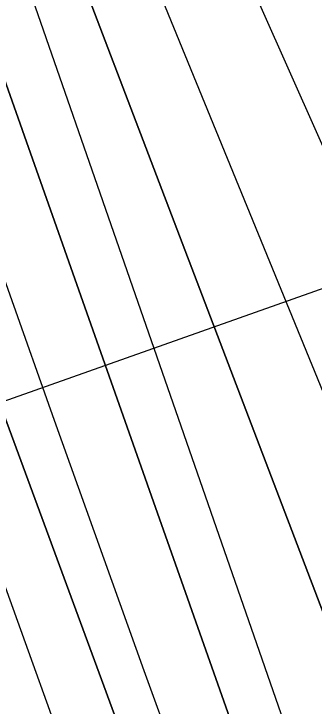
# Model space of a CAD drawing. Extents: x 3424494 to 3462436, y 522220 to 547718.
# Drawn here: x 3438993.4 to 3439096.3, y 542993.2 to 543230.5 of the extents above; entities that cross this region are included whole.
import ezdxf

# ---------------------------------------------------------------- set-up
doc = ezdxf.new("R2010")
doc.units = 0
for name, color, linetype in [('V-RIVR-EDGE', 7, 'Continuous'), ('V-RIVR-RANG', 7, 'Continuous'), ('V-TOPO-DPTH', 7, 'Continuous'), ('V-TOPO-MINR', 7, 'Continuous'), ('V-TOPO-WATR', 7, 'Continuous')]:
    doc.layers.add(name, color=color, linetype=linetype)

msp = doc.modelspace()

# ---------------------------------------------------------------- linework, layer by layer
at = {"layer": 'V-RIVR-EDGE'}
msp.add_spline([(3438393.423125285, 545837.5690011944), (3438393.605869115, 545836.8732841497), (3438395.0544969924, 545831.3864701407), (3438401.622584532, 545826.618094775), (3438403.802305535, 545821.1294729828), (3438403.783323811, 545813.4529951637), (3438405.216585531, 545801.7518895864), (3438408.4685411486, 545786.390798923), (3438409.178844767, 545777.9814201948), (3438409.1589591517, 545769.9393958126), (3438409.4928695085, 545757.1443622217), (3438410.9243234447, 545744.7121635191), (3438420.2902386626, 545688.7600382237), (3438423.4915763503, 545652.9283400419), (3438428.859076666, 545606.1248216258), (3438430.598228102, 545570.2967390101), (3438432.3735352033, 545549.0905189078), (3438435.9178221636, 545504.1192527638), (3438439.1616427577, 545485.4682430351), (3438444.9570581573, 545463.8865335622), (3438449.3137884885, 545451.8126502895), (3438457.7023777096, 545444.115382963), (3438458.05526979, 545438.9968271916), (3438458.7719006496, 545433.1462744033), (3438463.516774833, 545430.2101513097), (3438470.819571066, 545426.9021544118), (3438472.633745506, 545421.4144365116), (3438472.247409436, 545413.0077694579), (3438471.1055751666, 545394.7331529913), (3438468.146854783, 545380.8496147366), (3438467.7677498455, 545375.3673201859), (3438465.5473537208, 545364.4063466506), (3438464.7837204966, 545351.2484781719), (3438465.8523395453, 545339.9138230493), (3438471.673967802, 545328.9329638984), (3438480.745743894, 545301.8599209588), (3438480.7095882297, 545287.2380584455), (3438482.1383304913, 545273.7092200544), (3438487.217115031, 545257.9780633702), (3438494.1353829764, 545246.9944925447), (3438498.86850657, 545239.3062641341), (3438502.8596903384, 545227.233284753), (3438508.266961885, 545196.5138151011), (3438511.136197, 545174.2082436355), (3438523.4382353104, 545123.0009925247), (3438525.5863201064, 545104.7182410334), (3438525.5700500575, 545098.1384029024), (3438527.724462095, 545082.414477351), (3438530.970994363, 545064.8601073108), (3438530.937550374, 545051.3348844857), (3438530.541271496, 545038.9072052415), (3438527.597013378, 545030.8724119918), (3438526.841515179, 545021.0044625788), (3438528.6240534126, 545002.7226149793), (3438527.4605257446, 544975.6748810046), (3438526.314172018, 544955.572531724), (3438524.8104067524, 544938.7610054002), (3438526.986512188, 544931.8101973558), (3438537.919465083, 544918.2578577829), (3438543.7438050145, 544908.3736383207), (3438545.548940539, 544899.2304547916), (3438545.525439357, 544889.726244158), (3438542.5649111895, 544875.1116127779), (3438542.1686323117, 544862.6839335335), (3438543.6172601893, 544857.1971195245), (3438543.61183684, 544855.0038401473), (3438540.6766176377, 544850.6245125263), (3438539.1909302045, 544841.123917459), (3438540.2532220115, 544827.2304363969), (3438541.691907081, 544817.7226101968), (3438544.951093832, 544805.2858920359), (3438544.9140342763, 544790.29848296), (3438543.3949028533, 544767.2726650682), (3438545.902206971, 544746.4301837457), (3438547.696495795, 544732.9004414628), (3438549.124334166, 544719.0060565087), (3438553.4946228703, 544712.4153716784), (3438557.505692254, 544708.3844166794), (3438557.1347223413, 544706.1920411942), (3438556.0335631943, 544704.3670200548), (3438550.9086801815, 544701.4553020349), (3438550.1586053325, 544693.7806319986), (3438554.4927383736, 544672.5680846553), (3438557.728423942, 544650.6271558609), (3438563.1365993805, 544620.2732327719), (3438569.6631079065, 544598.6897155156), (3438581.954299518, 544543.0959056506), (3438585.194504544, 544522.9827096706), (3438584.7882828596, 544506.5340182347), (3438588.40578504, 544491.17202368), (3438594.9395246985, 544472.5128789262), (3438598.5615463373, 544458.9786171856), (3438598.513640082, 544439.6046493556), (3438598.4774844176, 544424.9827868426), (3438598.0793977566, 544411.8240144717), (3438598.064031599, 544405.6097229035), (3438599.5063322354, 544397.5640829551), (3438604.2177624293, 544381.1027370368), (3438610.372397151, 544356.9612977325), (3438613.2588062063, 544341.6011109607), (3438619.0867617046, 544333.17907775), (3438624.9056782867, 544321.1015789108), (3438628.147691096, 544301.7194760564), (3438628.823646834, 544279.4193279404), (3438634.9900321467, 544260.029993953), (3438634.968338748, 544251.256876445), (3438637.8484205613, 544233.3378637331), (3438638.5370307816, 544216.155367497), (3438645.087040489, 544204.0760608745), (3438650.9086687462, 544193.0952017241), (3438650.8815519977, 544182.1288048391), (3438651.555699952, 544159.0975635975), (3438651.5412376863, 544153.2488185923), (3438652.964556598, 544137.5267008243), (3438657.3176713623, 544123.9906312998), (3438667.1105977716, 544092.8947683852), (3438672.901493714, 544069.4853260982), (3438679.7953565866, 544048.6319980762), (3438680.4939096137, 544035.4705140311), (3438681.9289791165, 544024.50050158), (3438680.4487150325, 544017.1931858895), (3438685.52569179, 544000.73093608), (3438686.9408756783, 543981.7188992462), (3438692.7299638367, 543957.5783638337), (3438693.7660427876, 543933.084032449), (3438694.094529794, 543918.0957194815), (3438698.072155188, 543900.5395416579), (3438698.411488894, 543889.9377874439), (3438698.400642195, 543885.55122869), (3438700.9585642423, 543885.1793548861), (3438708.6413693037, 543887.7191991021), (3438712.649727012, 543882.5916044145), (3438718.454181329, 543864.66536057), (3438733.32679617, 543818.2038875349), (3438741.3082598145, 543793.6923822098), (3438746.7263780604, 543767.3594713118), (3438753.9550551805, 543734.0766562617), (3438762.2758525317, 543698.963396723), (3438770.981178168, 543671.5257111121), (3438780.048434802, 543642.6249353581), (3438782.9438827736, 543630.9202142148), (3438781.847243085, 543630.9229258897), (3438771.2445849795, 543630.218045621), (3438766.8544106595, 543628.7667060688), (3438765.7424048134, 543622.5551261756), (3438771.2075254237, 543615.230636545), (3438777.024634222, 543602.42204458), (3438775.1661690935, 543589.997980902), (3438778.802652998, 543582.3124641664), (3438781.724313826, 543581.2085933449), (3438785.7480376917, 543582.2952902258), (3438793.0689117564, 543586.2982245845), (3438797.8174015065, 543584.8242877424), (3438800.359957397, 543578.2381223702), (3438805.7636133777, 543546.0564664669), (3438811.9281909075, 543525.9360393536), (3438819.53326129, 543497.0388791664), (3438822.8060064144, 543490.0853594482), (3438824.621084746, 543484.9631881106), (3438830.070839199, 543471.4244069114), (3438839.889978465, 543450.9293943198), (3438843.888393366, 543441.78078744), (3438850.4239408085, 543423.8527358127), (3438851.8698570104, 543417.2692821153), (3438850.7506200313, 543408.1333297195), (3438850.3669956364, 543400.8233023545), (3438855.0829452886, 543386.1896892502), (3438860.166249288, 543372.2862653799), (3438866.730721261, 543366.0557037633), (3438867.803859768, 543356.5487814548), (3438867.7821663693, 543347.7756639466), (3438868.862536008, 543341.1931141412), (3438880.5247742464, 543326.9078736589), (3438889.629090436, 543312.9945069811), (3438898.720752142, 543293.9634884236), (3438901.976323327, 543280.0645840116), (3438905.960275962, 543265.0672321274), (3438917.2045419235, 543229.5811948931), (3438923.0035728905, 543209.4616716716), (3438927.741215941, 543203.6011760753), (3438932.814577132, 543185.6767400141), (3438937.1396712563, 543160.8087270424), (3438942.558693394, 543134.8413627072), (3438946.9027692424, 543117.6498275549), (3438946.88469141, 543110.3388962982), (3438946.500163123, 543102.6633223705), (3438951.2251516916, 543091.6851748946), (3438960.7067650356, 543082.5230096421), (3438961.423395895, 543076.6724568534), (3438965.41277188, 543063.8683843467), (3438966.4831987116, 543053.2648223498), (3438963.909910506, 543047.4224045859), (3438962.0704271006, 543042.6748187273), (3438965.321478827, 543026.9481815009), (3438970.3858011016, 543005.3682798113), (3438977.2778561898, 542983.7838586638), (3438982.736649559, 542973.9005430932), (3438991.828311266, 542954.869524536), (3439000.915453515, 542934.010773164), (3439008.5539678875, 542918.6388358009), (3439023.8499783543, 542895.571438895), (3439028.205804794, 542883.1320090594), (3439036.954517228, 542873.2405584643), (3439040.9447971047, 542860.8020325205), (3439048.213245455, 542843.6032662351), (3439058.7752284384, 542827.8585511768), (3439070.4103499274, 542802.60691381), (3439079.500203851, 542782.8448021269), (3439082.3766700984, 542763.463603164), (3439082.7069648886, 542749.206383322), (3439081.5759773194, 542735.318325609), (3439079.3384072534, 542717.4119673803), (3439078.95568675, 542710.467486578), (3439082.9432549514, 542696.9323209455), (3439086.210576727, 542687.7855218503), (3439090.587192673, 542683.7536629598), (3439099.3612140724, 542684.0975161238), (3439102.2756437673, 542680.0692727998), (3439104.093433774, 542676.0437411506), (3439104.0744520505, 542668.3672633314), (3439104.0473353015, 542657.4008664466), (3439105.4851164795, 542647.5274936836), (3439106.202651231, 542642.042487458), (3439115.28979348, 542621.1837360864), (3439129.125425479, 542598.8510478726), (3439132.4171523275, 542599.5740059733), (3439141.517852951, 542584.1984530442), (3439147.3232111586, 542566.6377557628), (3439154.5853322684, 542546.8801635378), (3439164.0416366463, 542527.482694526), (3439169.8488026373, 542510.6530903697), (3439173.478055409, 542500.0432011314), (3439177.4764703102, 542490.894594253), (3439190.5900480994, 542472.2191794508), (3439206.2470856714, 542447.3231458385), (3439209.1362064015, 542433.0595987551), (3439211.314119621, 542426.8398838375), (3439222.259726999, 542418.4051961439), (3439225.898922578, 542411.8163190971), (3439227.334895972, 542401.2118532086), (3439229.88106743, 542396.0878740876), (3439237.537659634, 542388.0268679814), (3439240.4394348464, 542378.8809727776), (3439242.9792790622, 542371.1981677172), (3439252.79932222, 542351.0687016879), (3439262.6076147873, 542326.187130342), (3439271.70831541, 542310.8115774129), (3439276.4134183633, 542291.7914055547), (3439280.3937554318, 542275.3318674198), (3439282.560821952, 542264.7255937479), (3439280.3585036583, 542261.0755514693), (3439278.1607048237, 542259.2532420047), (3439283.2403932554, 542243.8876318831), (3439285.4038442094, 542231.8191719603), (3439293.054109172, 542221.1993399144), (3439297.051620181, 542211.6851864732), (3439308.341080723, 542194.47647738), (3439310.8899638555, 542190.4491379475), (3439316.372258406, 542190.0700330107), (3439317.458955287, 542186.0463091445), (3439322.881592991, 542161.5411310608), (3439326.8646417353, 542146.1782326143), (3439328.6607383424, 542133.379583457), (3439327.8934895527, 542118.7595287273), (3439331.136406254, 542099.7429724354), (3439347.105660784, 542053.2787877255), (3439351.8134754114, 542035.3552555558), (3439360.5459177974, 542018.8839668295), (3439371.1015735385, 542000.5804258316), (3439381.292586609, 541982.6433352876), (3439394.0632151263, 541973.1074884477), (3439397.703314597, 541966.8841579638), (3439399.8685733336, 541955.5467911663), (3439406.053036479, 541943.4683884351), (3439414.79451778, 541930.6525653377), (3439422.8121370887, 541920.7629225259), (3439437.759774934, 541904.6418142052), (3439450.4987672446, 541882.3118376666), (3439460.6608557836, 541852.677257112), (3439464.660174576, 541843.8941967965), (3439468.2894273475, 541833.2843075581), (3439481.770359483, 541815.3390819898), (3439490.141774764, 541800.6964299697), (3439498.5195172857, 541788.612603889), (3439505.0740464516, 541778.3610300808), (3439505.4224190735, 541771.4147414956), (3439505.7463866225, 541754.5986957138), (3439506.8258523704, 541747.6505993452), (3439515.1990754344, 541733.7390404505), (3439522.834878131, 541717.2704633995), (3439531.2216595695, 541708.8421029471), (3439533.7615037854, 541701.1592978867), (3439533.7334831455, 541689.8273544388), (3439534.0511234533, 541670.4524827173), (3439534.0303339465, 541662.044911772), (3439535.478961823, 541656.5580977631), (3439543.4929655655, 541645.2062687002), (3439555.873642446, 541625.8015685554), (3439565.698205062, 541607.4998353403), (3439574.0470230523, 541583.7185192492), (3439582.767714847, 541562.4951252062), (3439587.4800489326, 541546.3993258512), (3439591.8575687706, 541542.7330135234), (3439598.796626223, 541540.1570136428), (3439601.346413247, 541536.4952207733), (3439607.531780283, 541524.7823646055), (3439631.5394436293, 541476.836108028), (3439645.7098898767, 541442.0739327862), (3439652.6245422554, 541429.6281757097), (3439663.172062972, 541408.0347156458), (3439674.8442440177, 541397.7704873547), (3439682.845593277, 541381.301006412)], degree=3, dxfattribs=at)
at = {"layer": 'V-RIVR-RANG'}
msp.add_line((3438641.6025, 542974.1031), (3439470.9535000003, 543268.3425), dxfattribs=at)
at = {"layer": 'V-TOPO-DPTH'}
for points in [[(3438435.1318371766, 545837.7570621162), (3438480.3965826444, 545548.6300448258), (3438542.314432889, 545109.1478213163), (3438602.5336780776, 544671.3726240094), (3438632.6075107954, 544438.0110925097), (3438654.428320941, 544310.2451828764), (3438676.308079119, 544206.3186920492), (3438831.4765738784, 543603.1345865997), (3438892.201087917, 543369.6972647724), (3438905.735190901, 543333.9044519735), (3438978.438362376, 543124.277074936), (3439240.6147650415, 542411.8475030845), (3439474.2348853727, 541857.8513644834), (3439497.947986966, 541806.7079475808), (3439587.7087887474, 541608.9581742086), (3439970.5114137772, 540785.546635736)], [(3439970.5114137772, 540785.546635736), (3439587.7087887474, 541608.9581742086), (3439497.947986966, 541806.7079475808), (3439474.2348853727, 541857.8513644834), (3439240.6147650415, 542411.8475030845), (3438978.438362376, 543124.277074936), (3438905.735190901, 543333.9044519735), (3438892.201087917, 543369.6972647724), (3438831.4765738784, 543603.1345865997), (3438676.308079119, 544206.3186920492), (3438654.428320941, 544310.2451828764), (3438632.6075107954, 544438.0110925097), (3438602.5336780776, 544671.3726240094), (3438542.314432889, 545109.1478213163), (3438480.3965826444, 545548.6300448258), (3438435.1318371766, 545837.7570621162)], [(3438683.363610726, 545076.9116760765), (3438760.6034321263, 544366.2671048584), (3438762.651182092, 544349.2051568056), (3438764.9523176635, 544332.1803464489), (3438767.6335316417, 544315.2112426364), (3438770.568131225, 544298.27927652), (3438773.822300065, 544281.4025433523), (3438777.24878795, 544264.5622534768), (3438780.9337544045, 544247.7766285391), (3438784.791039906, 544231.0274468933), (3438987.0057103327, 543382.8350003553), (3438988.5677508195, 543376.6362243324), (3438990.2347926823, 543370.4672714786), (3438992.0593366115, 543364.3430533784), (3438993.988881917, 543358.2486584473), (3439236.610961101, 542765.3763426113)], [(3438683.363610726, 545076.9116760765), (3438760.6034321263, 544366.2671048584), (3438762.651182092, 544349.2051568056), (3438764.9523176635, 544332.1803464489), (3438767.6335316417, 544315.2112426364), (3438770.568131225, 544298.27927652), (3438773.822300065, 544281.4025433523), (3438777.24878795, 544264.5622534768), (3438780.9337544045, 544247.7766285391), (3438784.791039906, 544231.0274468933), (3438987.0057103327, 543382.8350003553), (3438988.5677508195, 543376.6362243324), (3438990.2347926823, 543370.4672714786), (3438992.0593366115, 543364.3430533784), (3438993.988881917, 543358.2486584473), (3439236.610961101, 542765.3763426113)], [(3439207.8501711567, 542940.8892962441), (3439166.3055113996, 543034.1483891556), (3439029.093311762, 543342.9381724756), (3439021.7698497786, 543360.1921390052), (3439014.837250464, 543377.5942853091), (3439008.490945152, 543395.2187012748), (3439002.5355025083, 543412.9912970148), (3438997.220929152, 543430.9613907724), (3438992.367422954, 543449.0458667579), (3438988.205517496, 543467.3019160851), (3438984.504679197, 543485.6723476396), (3438833.6903559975, 544315.6089871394), (3438831.0721271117, 544330.475655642), (3438828.5617523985, 544345.3599130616), (3438826.2131589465, 544360.2705538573), (3438823.9724196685, 544375.1987835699), (3438802.2181474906, 544525.6922683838), (3438789.2142086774, 544615.8851683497), (3438776.254301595, 544706.0843783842), (3438763.3604421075, 544796.2930535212)], [(3439207.8501711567, 542940.8892962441), (3439166.3055113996, 543034.1483891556), (3439029.093311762, 543342.9381724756), (3439021.7698497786, 543360.1921390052), (3439014.837250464, 543377.5942853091), (3439008.490945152, 543395.2187012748), (3439002.5355025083, 543412.9912970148), (3438997.220929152, 543430.9613907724), (3438992.367422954, 543449.0458667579), (3438988.205517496, 543467.3019160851), (3438984.504679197, 543485.6723476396), (3438833.6903559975, 544315.6089871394), (3438831.0721271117, 544330.475655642), (3438828.5617523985, 544345.3599130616), (3438826.2131589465, 544360.2705538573), (3438823.9724196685, 544375.1987835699), (3438802.2181474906, 544525.6922683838), (3438789.2142086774, 544615.8851683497), (3438776.254301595, 544706.0843783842), (3438763.3604421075, 544796.2930535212)], [(3438616.518044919, 544767.759637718), (3438631.4927608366, 544680.6321487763), (3438647.136559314, 544593.6156962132), (3438686.744786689, 544380.3543163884), (3438692.7139044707, 544349.435577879), (3438698.97379185, 544318.5779717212), (3438705.6698336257, 544287.8120640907), (3438712.656644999, 544257.1072888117), (3438843.638693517, 543699.7482507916), (3438857.7343228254, 543641.9470679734), (3438872.4723187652, 543584.3159034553), (3438888.173864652, 543526.9397663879), (3438904.517777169, 543469.7336476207), (3438919.3182289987, 543419.5263563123), (3438928.9924869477, 543387.631836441), (3438938.9978676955, 543355.8443979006), (3438949.4999326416, 543324.2175813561), (3438960.3331203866, 543292.6978461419), (3439232.466559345, 542520.6386262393)], [(3439232.466559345, 542520.6386262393), (3438960.3331203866, 543292.6978461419), (3438949.4999326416, 543324.2175813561), (3438938.9978676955, 543355.8443979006), (3438928.9924869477, 543387.631836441), (3438919.3182289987, 543419.5263563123), (3438904.517777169, 543469.7336476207), (3438888.173864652, 543526.9397663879), (3438872.4723187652, 543584.3159034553), (3438857.7343228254, 543641.9470679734), (3438843.638693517, 543699.7482507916), (3438712.656644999, 544257.1072888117), (3438705.6698336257, 544287.8120640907), (3438698.97379185, 544318.5779717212), (3438692.7139044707, 544349.435577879), (3438686.744786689, 544380.3543163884), (3438647.136559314, 544593.6156962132), (3438631.4927608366, 544680.6321487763), (3438616.518044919, 544767.759637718)], [(3439310.7140127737, 542469.997128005), (3438981.585414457, 543334.3781583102), (3438976.53049134, 543349.7429485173), (3438971.687091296, 543365.1717656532), (3438967.160975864, 543380.6966231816), (3438962.8463835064, 543396.2855076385), (3438867.8969688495, 543753.5502767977), (3438843.3609407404, 543848.3922261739), (3438819.6637225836, 543943.4374343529), (3438797.2247193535, 544038.7875307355), (3438775.624526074, 544134.3408859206), (3438739.4196355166, 544299.5713508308), (3438736.624985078, 544312.6766967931), (3438733.9286202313, 544325.8016603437), (3438731.379683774, 544338.9560502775), (3438728.929032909, 544352.1300577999), (3438656.4298973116, 544754.4040502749)], [(3439310.7140127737, 542469.997128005), (3438981.585414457, 543334.3781583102), (3438976.53049134, 543349.7429485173), (3438971.687091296, 543365.1717656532), (3438967.160975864, 543380.6966231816), (3438962.8463835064, 543396.2855076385), (3438867.8969688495, 543753.5502767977), (3438843.3609407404, 543848.3922261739), (3438819.6637225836, 543943.4374343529), (3438797.2247193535, 544038.7875307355), (3438775.624526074, 544134.3408859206), (3438739.4196355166, 544299.5713508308), (3438736.624985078, 544312.6766967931), (3438733.9286202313, 544325.8016603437), (3438731.379683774, 544338.9560502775), (3438728.929032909, 544352.1300577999), (3438656.4298973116, 544754.4040502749)]]:
    msp.add_lwpolyline(points, dxfattribs=at)
at = {"layer": 'V-TOPO-MINR'}
for points in [[(3438556.818300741, 545090.4961184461), (3438635.5859797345, 544538.0508693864), (3438641.1768618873, 544500.4773035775), (3438647.07207019, 544462.9534496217), (3438653.423767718, 544425.5041634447), (3438660.0797913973, 544388.1045891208), (3438667.300996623, 544350.8149698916), (3438674.971004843, 544313.6221548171), (3438683.314217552, 544276.5745459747), (3438692.1062332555, 544239.6237412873), (3438886.8711726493, 543452.8268478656), (3438891.3130460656, 543435.4487536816), (3438895.92970569, 543418.1186434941), (3438900.808544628, 543400.8605093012), (3438905.8621697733, 543383.6503591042), (3438911.1616589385, 543366.5136698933), (3438916.6140235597, 543349.4268982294), (3438922.2957013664, 543332.4150028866), (3438928.1302546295, 543315.4530250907), (3438976.72393691, 543177.2131038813), (3439007.1776065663, 543091.2434700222), (3439037.908022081, 543005.37363169), (3439069.053556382, 542919.6534866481)], [(3438683.363610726, 545076.9116760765), (3438760.6034321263, 544366.2671048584), (3438762.651182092, 544349.2051568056), (3438764.9523176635, 544332.1803464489), (3438767.6335316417, 544315.2112426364), (3438770.568131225, 544298.27927652), (3438773.822300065, 544281.4025433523), (3438777.24878795, 544264.5622534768), (3438780.9337544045, 544247.7766285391), (3438784.791039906, 544231.0274468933), (3438987.0057103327, 543382.8350003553), (3438988.5677508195, 543376.6362243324), (3438990.2347926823, 543370.4672714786), (3438992.0593366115, 543364.3430533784), (3438993.988881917, 543358.2486584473), (3439236.610961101, 542765.3763426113)], [(3438537.8557334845, 545060.5626089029), (3438579.774853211, 544731.972042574), (3438588.9174376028, 544660.8737114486), (3438598.1549583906, 544589.7878139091), (3438607.534883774, 544518.7205667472), (3438617.0097455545, 544447.665753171), (3438632.580092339, 544331.7852390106), (3438634.4930215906, 544318.7064889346), (3438636.608412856, 544305.6630026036), (3438639.0274971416, 544292.6724118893), (3438641.649043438, 544279.7170849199), (3438679.9181272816, 544101.3287437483), (3438702.7936621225, 543999.4456699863), (3438726.957988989, 543897.882250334), (3438753.055503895, 543796.7983118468), (3438780.4418108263, 543696.0340274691), (3438874.004881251, 543364.3185591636), (3438877.6553303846, 543351.8200387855), (3438881.458869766, 543339.3698400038), (3438885.4920445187, 543326.9921236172), (3438889.6783095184, 543314.6627288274), (3439039.7113041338, 542896.6939135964)], [(3438597.554333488, 544973.4056099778), (3438710.556054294, 544364.3616121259), (3438714.5494086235, 544343.4915569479), (3438718.6983142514, 544322.6533796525), (3438723.0805468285, 544301.8630191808), (3438727.618330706, 544281.1045365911), (3438799.754820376, 543959.7542504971), (3438823.143709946, 543859.2409913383), (3438847.5740597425, 543758.9901576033), (3438873.566599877, 543659.1329620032), (3438900.6006002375, 543559.5381918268), (3438943.3274436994, 543406.8553208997), (3438949.990752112, 543383.8650945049), (3438956.9354296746, 543360.963035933), (3438964.3021609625, 543338.1932290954), (3438971.950261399, 543315.5115900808), (3439140.3791335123, 542830.850185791)], [(3439207.8501711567, 542940.8892962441), (3439166.3055113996, 543034.1483891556), (3439029.093311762, 543342.9381724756), (3439021.7698497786, 543360.1921390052), (3439014.837250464, 543377.5942853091), (3439008.490945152, 543395.2187012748), (3439002.5355025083, 543412.9912970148), (3438997.220929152, 543430.9613907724), (3438992.367422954, 543449.0458667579), (3438988.205517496, 543467.3019160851), (3438984.504679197, 543485.6723476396), (3438833.6903559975, 544315.6089871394), (3438831.0721271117, 544330.475655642), (3438828.5617523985, 544345.3599130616), (3438826.2131589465, 544360.2705538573), (3438823.9724196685, 544375.1987835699), (3438802.2181474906, 544525.6922683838), (3438789.2142086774, 544615.8851683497), (3438776.254301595, 544706.0843783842), (3438763.3604421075, 544796.2930535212)], [(3438616.518044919, 544767.759637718), (3438631.4927608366, 544680.6321487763), (3438647.136559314, 544593.6156962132), (3438686.744786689, 544380.3543163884), (3438692.7139044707, 544349.435577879), (3438698.97379185, 544318.5779717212), (3438705.6698336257, 544287.8120640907), (3438712.656644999, 544257.1072888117), (3438843.638693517, 543699.7482507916), (3438857.7343228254, 543641.9470679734), (3438872.4723187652, 543584.3159034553), (3438888.173864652, 543526.9397663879), (3438904.517777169, 543469.7336476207), (3438919.3182289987, 543419.5263563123), (3438928.9924869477, 543387.631836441), (3438938.9978676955, 543355.8443979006), (3438949.4999326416, 543324.2175813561), (3438960.3331203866, 543292.6978461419), (3439232.466559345, 542520.6386262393)], [(3438656.4298973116, 544754.4040502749), (3438728.929032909, 544352.1300577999), (3438731.379683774, 544338.9560502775), (3438733.9286202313, 544325.8016603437), (3438736.624985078, 544312.6766967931), (3438739.4196355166, 544299.5713508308), (3438775.624526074, 544134.3408859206), (3438797.2247193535, 544038.7875307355), (3438819.6637225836, 543943.4374343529), (3438843.3609407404, 543848.3922261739), (3438867.8969688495, 543753.5502767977), (3438962.8463835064, 543396.2855076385), (3438967.160975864, 543380.6966231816), (3438971.687091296, 543365.1717656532), (3438976.53049134, 543349.7429485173), (3438981.585414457, 543334.3781583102), (3439310.7140127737, 542469.997128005)]]:
    msp.add_lwpolyline(points, dxfattribs=at)
at = {"layer": 'V-TOPO-WATR'}
msp.add_lwpolyline([(3439970.5114137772, 540785.546635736), (3439587.7087887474, 541608.9581742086), (3439497.947986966, 541806.7079475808), (3439474.2348853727, 541857.8513644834), (3439240.6147650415, 542411.8475030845), (3438978.438362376, 543124.277074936), (3438905.735190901, 543333.9044519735), (3438892.201087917, 543369.6972647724), (3438831.4765738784, 543603.1345865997), (3438676.308079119, 544206.3186920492), (3438654.428320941, 544310.2451828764), (3438632.6075107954, 544438.0110925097), (3438602.5336780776, 544671.3726240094), (3438542.314432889, 545109.1478213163), (3438480.3965826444, 545548.6300448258), (3438435.1318371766, 545837.7570621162)], dxfattribs=at)

doc.saveas('drawing.dxf')
